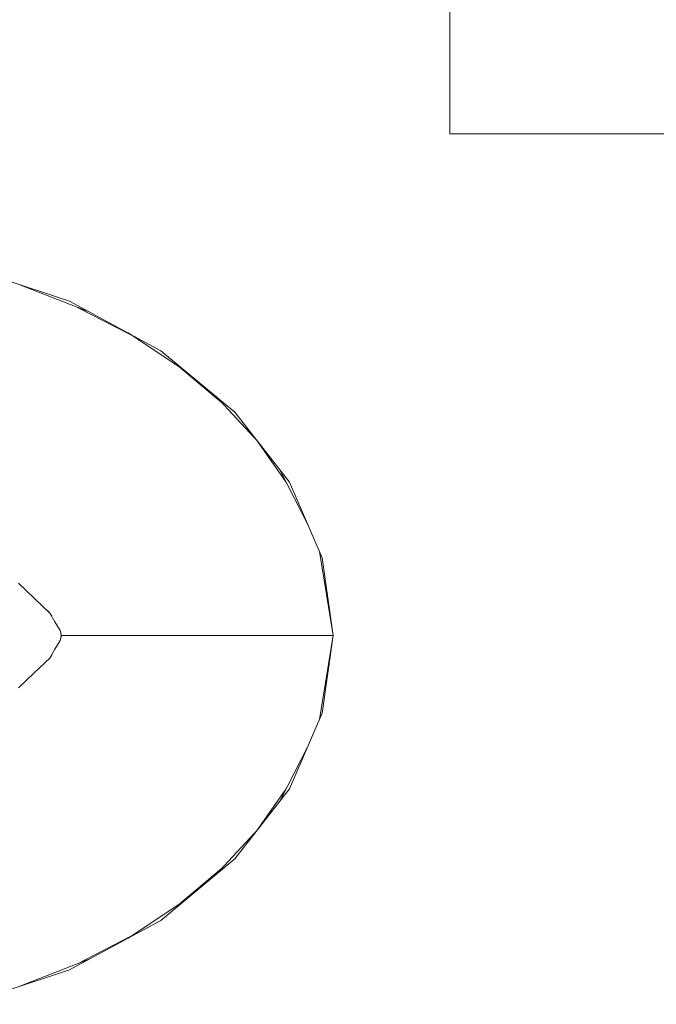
# Model space of a CAD drawing. Header units: millimetres. Extents: x 321 to 585, y -277 to 9.
# Tile 291 of 656: x 482.34 to 483.41, y -195.15 to -193.49. Entities that reach past the tile are written whole.
import ezdxf

# ---------------------------------------------------------------- set-up
doc = ezdxf.new("R2010")
doc.units = ezdxf.units.MM
doc.header["$MEASUREMENT"] = 0
for name, color, linetype, lineweight in [('IFC-Elemento de mobília-Contorno', 152, 'Continuous', 5), ('IFC-Elemento terminal-Contorno', 253, 'Continuous', 5), ('IFC-Pilar-Contorno', 83, 'Continuous', 5)]:
    doc.layers.add(name, color=color, linetype=linetype, lineweight=lineweight)

msp = doc.modelspace()

# ---------------------------------------------------------------- linework, layer by layer
at = {"layer": 'IFC-Elemento de mobília-Contorno', "color": 7, "lineweight": 5}
for p, q in [((482.2454, -193.9088), (482.42, -193.9667)), ((482.42, -193.9667), (482.5731, -194.0496)), ((482.5731, -194.0496), (482.6978, -194.1527)), ((482.6978, -194.1527), (482.7891, -194.2705)), ((482.7891, -194.2705), (482.8443, -194.3971)), ((482.8443, -194.3971), (482.8628, -194.5276)), ((482.8443, -194.6581), (482.8628, -194.5276)), ((482.7891, -194.7847), (482.8443, -194.6581)), ((482.6978, -194.9025), (482.7891, -194.7847)), ((482.5731, -195.0056), (482.6978, -194.9025)), ((482.42, -195.0885), (482.5731, -195.0056)), ((482.2454, -195.1464), (482.42, -195.0885))]:
    msp.add_line(p, q, dxfattribs=at)
at = {"layer": 'IFC-Elemento terminal-Contorno', "color": 7, "lineweight": 5}
for p, q in [((482.3363, -193.9389), (482.453, -193.9846)), ((482.4333, -193.9769), (482.5229, -194.0229)), ((482.5183, -194.0199), (482.6119, -194.0816)), ((482.6038, -194.0763), (482.6747, -194.1359)), ((482.6656, -194.1261), (482.7361, -194.2022)), ((482.7349, -194.2008), (482.7834, -194.2696)), ((482.7737, -194.2507), (482.8205, -194.3423)), ((482.8398, -194.3866), (482.8628, -194.5276)), ((482.3342, -194.4398), (482.3605, -194.4648)), ((482.3605, -194.4648), (482.3867, -194.4898)), ((482.3835, -194.4862), (482.3867, -194.4898)), ((482.3867, -194.4898), (482.3904, -194.4953)), ((482.3867, -194.4898), (482.3955, -194.5046)), ((482.3955, -194.5046), (482.4042, -194.5194)), ((482.4032, -194.5173), (482.4042, -194.5194)), ((482.4042, -194.5194), (482.4058, -194.5253)), ((482.4042, -194.5194), (482.4051, -194.5235)), ((482.4051, -194.5235), (482.4061, -194.5276)), ((482.4051, -194.5317), (482.4061, -194.5276)), ((482.4058, -194.5253), (482.4061, -194.5276)), ((482.4058, -194.5299), (482.4061, -194.5276)), ((482.4061, -194.5276), (482.5256, -194.5276)), ((482.5256, -194.5276), (482.6361, -194.5276)), ((482.6361, -194.5276), (482.7303, -194.5276)), ((482.7303, -194.5276), (482.8023, -194.5276)), ((482.8023, -194.5276), (482.8474, -194.5276)), ((482.8397, -194.6686), (482.8628, -194.5276)), ((482.8474, -194.5276), (482.8628, -194.5276)), ((482.3955, -194.5505), (482.4042, -194.5357)), ((482.4032, -194.5378), (482.4042, -194.5357)), ((482.4042, -194.5357), (482.4058, -194.5299)), ((482.4042, -194.5357), (482.4051, -194.5317)), ((482.3867, -194.5654), (482.3955, -194.5505)), ((482.3867, -194.5654), (482.3904, -194.5599)), ((482.3605, -194.5903), (482.3867, -194.5654)), ((482.3836, -194.5688), (482.3867, -194.5654)), ((482.3342, -194.6153), (482.3605, -194.5903)), ((482.7737, -194.8045), (482.8205, -194.7127)), ((482.7349, -194.8544), (482.7834, -194.7855)), ((482.6655, -194.9291), (482.7361, -194.853)), ((482.6038, -194.9789), (482.6747, -194.9192)), ((482.5183, -195.0352), (482.6119, -194.9735)), ((482.4333, -195.0783), (482.5229, -195.0322)), ((482.3363, -195.1162), (482.453, -195.0706))]:
    msp.add_line(p, q, dxfattribs=at)
at = {"layer": 'IFC-Pilar-Contorno', "color": 7, "lineweight": 5}
for p, q in [((483.0589, -193.6856), (483.0589, -193.4348)), ((483.0589, -193.6856), (483.131, -193.6856)), ((483.131, -193.6856), (483.6916, -193.6856))]:
    msp.add_line(p, q, dxfattribs=at)

doc.saveas('drawing.dxf')
